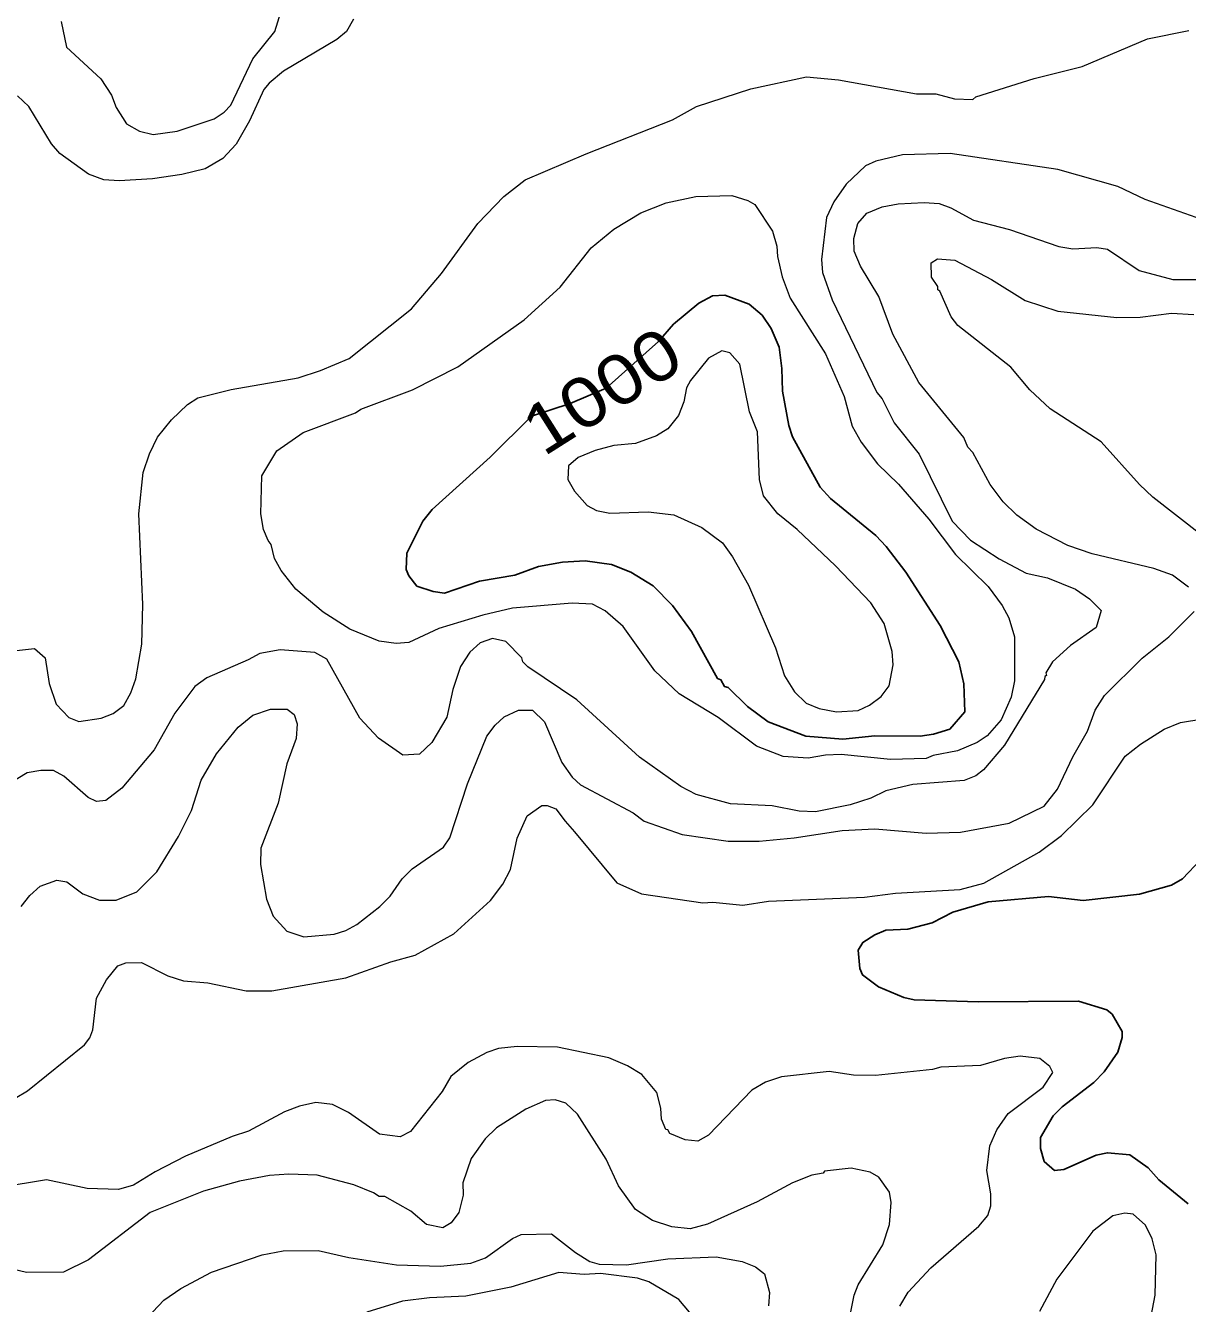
# Model space of a CAD drawing. Extents: x 447.8 to 473.9, y 7733.1 to 7760.8.
# Drawn here: x 470.223 to 472.092, y 7743.202 to 7745.257 of the extents above; entities that cross this region are included whole.
import ezdxf
from ezdxf.enums import TextEntityAlignment as Align

# ---------------------------------------------------------------- set-up
doc = ezdxf.new("R2010")
doc.units = 0
doc.header["$LTSCALE"] = 0.032
doc.layers.add('1', color=7, linetype='Continuous', lineweight=25)
doc.layers.add('2', color=7, linetype='Continuous', lineweight=13)
doc.layers.add('61', color=7, linetype='Continuous')

msp = doc.modelspace()

# ---------------------------------------------------------------- linework, layer by layer
at = {"layer": '1'}
msp.add_lwpolyline([(471.7242, 7744.234), (471.6939, 7744.2921), (471.639, 7744.3783), (471.6075, 7744.4194), (471.5904, 7744.437), (471.5177, 7744.4964), (471.5009, 7744.515), (471.4567, 7744.5957), (471.4506, 7744.6138), (471.4405, 7744.6694), (471.4396, 7744.7054), (471.4349, 7744.74), (471.4224, 7744.7701), (471.4076, 7744.7916), (471.387, 7744.809), (471.3479, 7744.8235), (471.3279, 7744.8226), (471.3057, 7744.8106), (471.2652, 7744.7772), (471.2409, 7744.7491), (471.1567, 7744.6741), (471.099, 7744.6493), (471.0366, 7744.6292), (470.9703, 7744.5628), (470.8767, 7744.4788), (470.8616, 7744.4602), (470.8361, 7744.4084), (470.8348, 7744.3826), (470.8391, 7744.372), (470.8524, 7744.3557), (470.8784, 7744.347), (470.8967, 7744.3444), (470.9527, 7744.3636), (471.0096, 7744.3732), (471.0481, 7744.3869), (471.0866, 7744.3941), (471.1231, 7744.3964), (471.1652, 7744.3905), (471.1965, 7744.3782), (471.2323, 7744.3561), (471.2636, 7744.3242), (471.2943, 7744.2827), (471.336, 7744.207), (471.3414, 7744.2051), (471.3471, 7744.1944), (471.3531, 7744.1927), (471.3839, 7744.1621), (471.4173, 7744.1372), (471.4781, 7744.1141), (471.5376, 7744.1095), (471.5892, 7744.115), (471.6621, 7744.1143), (471.6835, 7744.1172), (471.7095, 7744.1254), (471.7339, 7744.1535), (471.7324, 7744.1986)], close=True, dxfattribs=at)
for points in [[(471.7555, 7743.6871), (471.6525, 7743.6902), (471.6358, 7743.6939), (471.5948, 7743.7109), (471.5691, 7743.7301), (471.5647, 7743.7403), (471.5623, 7743.7699), (471.5697, 7743.7824), (471.5889, 7743.7949), (471.6065, 7743.8021), (471.6422, 7743.804), (471.6812, 7743.8138), (471.7143, 7743.8312), (471.7715, 7743.848), (471.8682, 7743.8561), (471.9243, 7743.8498), (472.0148, 7743.8602), (472.0666, 7743.8744), (472.0839, 7743.8848), (472.1136, 7743.9161)], [(471.9871, 7743.6293), (471.9871, 7743.6394), (471.9708, 7743.6671), (471.9623, 7743.6742), (471.9166, 7743.6878), (471.7555, 7743.6871)], [(472.093, 7743.3622), (472.0459, 7743.4006), (472.0289, 7743.4199), (471.9992, 7743.4409), (471.9631, 7743.4441), (471.9452, 7743.44), (471.8929, 7743.4171), (471.878, 7743.4155), (471.8614, 7743.4301), (471.8558, 7743.4508), (471.8558, 7743.4686), (471.8761, 7743.5035), (471.8904, 7743.5182), (471.9412, 7743.5569), (471.9579, 7743.5745), (471.9799, 7743.6061), (471.9871, 7743.6293)]]:
    msp.add_lwpolyline(points, dxfattribs=at)
at = {"layer": '2'}
for points in [[(470.28, 7745.2639), (470.2883, 7745.2227), (470.3436, 7745.1718), (470.3609, 7745.1454), (470.3686, 7745.1253), (470.385, 7745.0993), (470.4062, 7745.0876), (470.4279, 7745.0819), (470.4663, 7745.0872), (470.526, 7745.1072), (470.5424, 7745.1181), (470.5529, 7745.1291), (470.5881, 7745.204), (470.6239, 7745.2475), (470.6333, 7745.2789)], [(470.7502, 7745.2674), (470.7389, 7745.2476), (470.7236, 7745.2347), (470.6376, 7745.1838), (470.6146, 7745.1649), (470.6062, 7745.1543), (470.5828, 7745.1043), (470.5615, 7745.0664), (470.5402, 7745.0432), (470.5115, 7745.027), (470.4741, 7745.0177), (470.4266, 7745.0106), (470.3731, 7745.0073), (470.3483, 7745.0094)], [(470.4, 7744.2064), (470.4096, 7744.2625), (470.4113, 7744.3262), (470.4049, 7744.4717), (470.4121, 7744.5386), (470.422, 7744.5682), (470.435, 7744.5954), (470.4575, 7744.6231), (470.4832, 7744.6479), (470.5, 7744.6585), (470.5533, 7744.672), (470.661, 7744.6906), (470.6969, 7744.7023), (470.7434, 7744.722), (470.8435, 7744.8015), (470.8916, 7744.8584), (470.9505, 7744.9389), (470.9921, 7744.9821), (471.0266, 7745.0094), (471.1244, 7745.0512), (471.2635, 7745.1056), (471.302, 7745.1271), (471.3893, 7745.1555), (471.4789, 7745.1747), (471.5305, 7745.1699), (471.6562, 7745.1476), (471.687, 7745.1475), (471.7173, 7745.1392), (471.7466, 7745.1383), (471.7513, 7745.1427), (471.8456, 7745.1719), (471.9224, 7745.1914), (472.0275, 7745.2358), (472.0942, 7745.2493)], [(470.3483, 7745.0094), (470.3241, 7745.018), (470.278, 7745.0515), (470.2646, 7745.0671), (470.2279, 7745.1272), (470.2097, 7745.1444)], [(472.115, 7744.9453), (472.0237, 7744.9777), (471.9798, 7744.9982), (471.8832, 7745.0256), (471.7101, 7745.0513), (471.6337, 7745.0496), (471.5907, 7745.0389), (471.5742, 7745.0319), (471.543, 7745.0022), (471.5232, 7744.9738), (471.5112, 7744.9488), (471.5031, 7744.8811), (471.5048, 7744.8599), (471.5205, 7744.8159), (471.5924, 7744.6672), (471.6007, 7744.657), (471.6202, 7744.6182), (471.6605, 7744.5681), (471.7137, 7744.46), (471.7428, 7744.4293), (471.7889, 7744.3993), (471.8326, 7744.3767), (471.8666, 7744.3692), (471.9118, 7744.3507), (471.9345, 7744.3353), (471.9533, 7744.3162), (471.9452, 7744.289), (471.9038, 7744.26), (471.875, 7744.2337), (471.864, 7744.2159), (471.8653, 7744.2119), (471.8623, 7744.2103), (471.8619, 7744.2055), (471.7975, 7744.0996), (471.7641, 7744.0603), (471.7515, 7744.0502), (471.7329, 7744.0431), (471.6502, 7744.0365), (471.6067, 7744.0265), (471.5828, 7744.0147), (471.5492, 7744.0036), (471.4938, 7743.9925), (471.4672, 7743.9937), (471.4241, 7744.0021), (471.3568, 7744.0053), (471.3013, 7744.0204)], [(472.0937, 7744.354), (472.0681, 7744.3732), (472.0381, 7744.3837), (471.9385, 7744.4074), (471.8995, 7744.4209), (471.8488, 7744.4473), (471.8173, 7744.4695), (471.7953, 7744.4913), (471.7745, 7744.5189), (471.7467, 7744.5704), (471.7384, 7744.579), (471.7323, 7744.5949), (471.66, 7744.6829), (471.6182, 7744.761), (471.5956, 7744.8214), (471.5662, 7744.8704), (471.556, 7744.8943), (471.5555, 7744.9146), (471.5617, 7744.939), (471.5759, 7744.9555), (471.6009, 7744.9659), (471.6267, 7744.9704), (471.6686, 7744.9728), (471.6925, 7744.971), (471.7114, 7744.964), (471.7477, 7744.9442), (471.8059, 7744.9291), (471.8851, 7744.9021), (471.9076, 7744.8983), (471.9462, 7744.9005), (471.9631, 7744.8974), (472.0143, 7744.8635), (472.0686, 7744.8486), (472.1159, 7744.8486)], [(472.1141, 7744.438), (472.0363, 7744.4988), (472.0148, 7744.5188), (471.9534, 7744.5879), (471.8712, 7744.6407), (471.8383, 7744.6711), (471.8079, 7744.708), (471.7228, 7744.7746), (471.7121, 7744.7887), (471.6937, 7744.8299), (471.6906, 7744.8321), (471.6905, 7744.8378), (471.6804, 7744.8524), (471.6794, 7744.8754), (471.69, 7744.8822), (471.7178, 7744.8798), (471.7768, 7744.8486), (471.8308, 7744.8152), (471.8833, 7744.798), (471.9784, 7744.7877), (472.0157, 7744.7884), (472.0666, 7744.7948), (472.1023, 7744.7924)], [(470.6703, 7743.7913), (470.719, 7743.796), (470.7377, 7743.8014), (470.7554, 7743.8114), (470.7926, 7743.84), (470.8094, 7743.8567), (470.8286, 7743.8848), (470.8444, 7743.9006), (470.8953, 7743.9355), (470.9055, 7743.9509), (470.9336, 7744.0375), (470.965, 7744.114), (470.9783, 7744.1322), (470.9929, 7744.1451), (471.0157, 7744.1559), (471.0382, 7744.1558), (471.0574, 7744.1371), (471.0853, 7744.0721), (471.1018, 7744.0483), (471.1156, 7744.0361), (471.2, 7743.9908), (471.2179, 7743.9777), (471.2788, 7743.9563), (471.3528, 7743.9452), (471.4027, 7743.9452), (471.4594, 7743.9507), (471.5363, 7743.9627), (471.5889, 7743.9652), (471.6718, 7743.958), (471.727, 7743.9599), (471.8051, 7743.9742), (471.8617, 7744.0017), (471.8827, 7744.029), (471.9075, 7744.0808), (471.9314, 7744.1222), (471.9435, 7744.1562), (471.9584, 7744.1798), (472.019, 7744.2399), (472.0622, 7744.2741), (472.1026, 7744.315)], [(471.0225, 7744.234), (471.0212, 7744.2402), (470.9955, 7744.2667), (470.9739, 7744.2715), (470.9538, 7744.2646), (470.9372, 7744.2496), (470.9226, 7744.2263), (470.91, 7744.1895), (470.9005, 7744.1446), (470.8763, 7744.1041), (470.8563, 7744.0853), (470.8298, 7744.0837), (470.7907, 7744.1108), (470.7604, 7744.1433), (470.7073, 7744.2381), (470.6878, 7744.2488), (470.6322, 7744.2529), (470.5993, 7744.2474), (470.5809, 7744.2368), (470.5141, 7744.2082), (470.4952, 7744.1941), (470.4629, 7744.151), (470.4293, 7744.0923), (470.3773, 7744.0307), (470.3517, 7744.0108), (470.3367, 7744.0093), (470.3233, 7744.0156), (470.2841, 7744.0499), (470.2677, 7744.0589), (470.2474, 7744.0589), (470.2252, 7744.0551), (470.1795, 7744.0278)], [(470.208, 7744.2522), (470.237, 7744.2553), (470.254, 7744.24), (470.2604, 7744.1991), (470.2721, 7744.1659), (470.2924, 7744.1441), (470.3085, 7744.1378)], [(471.3013, 7744.0204), (471.2767, 7744.0335), (471.2104, 7744.0807), (471.1097, 7744.1726), (471.0308, 7744.2257), (471.0225, 7744.234)], [(470.3085, 7744.1378), (470.3445, 7744.1433), (470.3634, 7744.1507), (470.3806, 7744.1637), (470.3919, 7744.1838), (470.4, 7744.2064)], [(470.2155, 7743.8403), (470.2296, 7743.858), (470.2462, 7743.8727), (470.2731, 7743.8826), (470.2888, 7743.8801), (470.3149, 7743.8606), (470.3417, 7743.8506), (470.3682, 7743.8506), (470.4014, 7743.8641), (470.4337, 7743.8962), (470.4687, 7743.9531), (470.4897, 7743.9946), (470.5053, 7744.0435), (470.53, 7744.0857), (470.5649, 7744.1285), (470.5885, 7744.1478), (470.6165, 7744.1577), (470.6436, 7744.1575), (470.655, 7744.1492), (470.6597, 7744.1343), (470.6582, 7744.1105), (470.6429, 7744.0699), (470.6293, 7744.0063), (470.6013, 7743.9342)], [(470.3527, 7743.7223), (470.3709, 7743.7446), (470.3837, 7743.7494), (470.4093, 7743.7503), (470.4516, 7743.7286), (470.4767, 7743.7208), (470.5158, 7743.7175), (470.5777, 7743.7048), (470.6187, 7743.7047), (470.7377, 7743.7257), (470.8101, 7743.751), (470.8496, 7743.7618), (470.9116, 7743.7964), (470.9707, 7743.8497), (470.9904, 7743.8764), (471.0027, 7743.8999), (471.0137, 7743.9503), (471.0296, 7743.986), (471.0531, 7744.0027), (471.0618, 7744.0028), (471.0756, 7743.9972), (471.091, 7743.9773), (471.1058, 7743.9602), (471.1739, 7743.8784), (471.2135, 7743.8608), (471.3125, 7743.846), (471.3282, 7743.8473), (471.3766, 7743.8425), (471.418, 7743.8489), (471.5726, 7743.8554), (471.6225, 7743.8617), (471.7265, 7743.8675), (471.7646, 7743.878), (471.8535, 7743.9279), (471.8891, 7743.9545), (471.9396, 7744.0037), (471.992, 7744.0822), (472.0163, 7744.1016), (472.0546, 7744.1255), (472.0808, 7744.1361), (472.1559, 7744.1487)], [(470.6013, 7743.9342), (470.6005, 7743.9079), (470.6101, 7743.8518), (470.6211, 7743.8249), (470.6429, 7743.8006), (470.6703, 7743.7913)], [(470.2256, 7743.5437), (470.3177, 7743.6178), (470.3261, 7743.6291), (470.3311, 7743.6421), (470.3368, 7743.693), (470.3527, 7743.7223)], [(471.6292, 7743.1973), (471.6427, 7743.22), (471.6793, 7743.259), (471.7561, 7743.3261), (471.771, 7743.3432), (471.7756, 7743.3589), (471.7755, 7743.378), (471.7692, 7743.4154), (471.7742, 7743.4552), (471.7855, 7743.4809), (471.8035, 7743.5072), (471.8599, 7743.5494), (471.8755, 7743.5735), (471.8708, 7743.583), (471.8544, 7743.5958), (471.8229, 7743.5996), (471.7977, 7743.5956), (471.7592, 7743.5844), (471.6954, 7743.582), (471.6818, 7743.578), (471.5899, 7743.5682), (471.5547, 7743.5692), (471.5155, 7743.5748), (471.4386, 7743.566), (471.4129, 7743.5578), (471.3909, 7743.5447), (471.3213, 7743.4725), (471.3045, 7743.4628), (471.2837, 7743.4647), (471.2591, 7743.4753), (471.2561, 7743.4808), (471.2529, 7743.4814), (471.2459, 7743.4984), (471.2449, 7743.5159), (471.2384, 7743.5411), (471.2143, 7743.5699), (471.1911, 7743.5841), (471.161, 7743.5966), (471.0785, 7743.6141), (471.0133, 7743.6149), (470.9833, 7743.6117), (470.9646, 7743.6053), (470.9346, 7743.5891), (470.9067, 7743.5668), (470.8927, 7743.5429), (470.8419, 7743.4783), (470.8254, 7743.47), (470.7922, 7743.4743), (470.7422, 7743.5087), (470.7162, 7743.5218), (470.6899, 7743.5251), (470.6633, 7743.5192), (470.6392, 7743.5101), (470.5815, 7743.4788), (470.5552, 7743.4705), (470.4799, 7743.4384), (470.4314, 7743.4137), (470.3964, 7743.3918), (470.3724, 7743.3853), (470.3218, 7743.3864), (470.2561, 7743.4008), (470.1811, 7743.3881)], [(471.6128, 7743.3809), (471.5952, 7743.4048), (471.5817, 7743.4127), (471.5512, 7743.4194), (471.5082, 7743.4145), (471.5061, 7743.4115), (471.4876, 7743.408), (471.4563, 7743.3959), (471.3995, 7743.3651), (471.3196, 7743.3293), (471.2921, 7743.3216), (471.2622, 7743.3248), (471.2313, 7743.3354), (471.204, 7743.3527), (471.1765, 7743.3911), (471.1566, 7743.434), (471.1108, 7743.5062), (471.092, 7743.5238), (471.0746, 7743.5291), (471.0592, 7743.5284), (471.0277, 7743.5145), (470.9803, 7743.4842), (470.9621, 7743.4666), (470.9393, 7743.4347), (470.9259, 7743.3955), (470.9265, 7743.3761), (470.9199, 7743.3481), (470.9076, 7743.3313), (470.8941, 7743.3233), (470.8679, 7743.3289), (470.8427, 7743.3502), (470.8005, 7743.3736), (470.7916, 7743.3737), (470.7826, 7743.3798), (470.7507, 7743.3924), (470.6918, 7743.4081), (470.6461, 7743.4098), (470.6151, 7743.4074), (470.567, 7743.3985), (470.5091, 7743.3824), (470.4231, 7743.3482), (470.3241, 7743.272), (470.2836, 7743.2523), (470.224, 7743.2513), (470.1646, 7743.2654)], [(470.1862, 7743.5199), (470.2256, 7743.5437)], [(471.5558, 7743.2151), (471.5624, 7743.2315), (471.6017, 7743.2959), (471.6126, 7743.329), (471.6153, 7743.364), (471.6128, 7743.3809)], [(472.0416, 7743.2798), (472.0352, 7743.3055), (472.0245, 7743.3279), (472.0049, 7743.3455), (471.9912, 7743.3471), (471.9717, 7743.3426), (471.9396, 7743.3181), (471.8817, 7743.2407), (471.8541, 7743.1888)], [(470.4094, 7743.169), (470.4452, 7743.2069), (470.4727, 7743.2256), (470.5219, 7743.2518), (470.6033, 7743.2797), (470.6373, 7743.2862), (470.6934, 7743.287), (470.7428, 7743.2759), (470.8194, 7743.2639), (470.8904, 7743.2618), (470.9392, 7743.2668), (470.9624, 7743.2749), (471.0058, 7743.3064), (471.0198, 7743.3128), (471.0687, 7743.3139), (471.1073, 7743.2839), (471.1307, 7743.2693), (471.1455, 7743.2647), (471.1895, 7743.2639), (471.2558, 7743.2734), (471.3337, 7743.2766), (471.3754, 7743.2692), (471.3972, 7743.2606), (471.4114, 7743.2495), (471.4195, 7743.2196), (471.418, 7743.1981)], [(472.0434, 7743.023), (472.0305, 7743.049), (472.0258, 7743.0961), (472.0257, 7743.1391), (472.04, 7743.215), (472.0416, 7743.2798)], [(471.291, 7743.1875), (471.2739, 7743.2083), (471.2255, 7743.2366), (471.2073, 7743.2423), (471.1475, 7743.2501), (471.1214, 7743.2485), (471.0806, 7743.2517), (471.0036, 7743.2279), (470.931, 7743.2134), (470.8726, 7743.2109), (470.8289, 7743.2052), (470.7716, 7743.1876)], [(471.5423, 7743.1486), (471.5558, 7743.2151)]]:
    msp.add_lwpolyline(points, dxfattribs=at)
for points in [[(471.3846, 7744.9758), (471.3958, 7744.9692), (471.4243, 7744.9266), (471.4316, 7744.9022), (471.4325, 7744.8856), (471.4398, 7744.8532), (471.4527, 7744.8186), (471.5097, 7744.7293), (471.5395, 7744.6607), (471.5525, 7744.6127), (471.5668, 7744.5869), (471.5935, 7744.5525), (471.627, 7744.5194), (471.6759, 7744.4632), (471.7188, 7744.4066), (471.7713, 7744.355), (471.7939, 7744.3243), (471.8047, 7744.3044), (471.814, 7744.2738), (471.814, 7744.2032), (471.8085, 7744.1769), (471.7921, 7744.1405), (471.7695, 7744.115), (471.7536, 7744.104), (471.7221, 7744.0906), (471.6829, 7744.0831), (471.6718, 7744.0783), (471.6141, 7744.0767), (471.5349, 7744.0847), (471.5098, 7744.0839), (471.4816, 7744.0791), (471.4418, 7744.0815), (471.3984, 7744.0979), (471.3368, 7744.1441), (471.2744, 7744.1823), (471.2349, 7744.2196), (471.1841, 7744.2904), (471.1549, 7744.3156), (471.1349, 7744.3264), (471.1019, 7744.3283), (471.006, 7744.3203), (470.9582, 7744.3091), (470.8877, 7744.2875), (470.839, 7744.2649), (470.8189, 7744.2634), (470.7915, 7744.2673), (470.7445, 7744.2863), (470.7014, 7744.3138), (470.6573, 7744.3506), (470.634, 7744.3807), (470.623, 7744.4002), (470.6179, 7744.4227), (470.6127, 7744.4289), (470.6057, 7744.4469), (470.6009, 7744.4721), (470.6028, 7744.5332), (470.6271, 7744.573), (470.6695, 7744.6029), (470.7537, 7744.6343), (470.7618, 7744.6402), (470.8451, 7744.6711), (470.918, 7744.7084), (471.025, 7744.7842), (471.0827, 7744.8363), (471.1324, 7744.8996), (471.169, 7744.9297), (471.2123, 7744.956), (471.2532, 7744.972), (471.301, 7744.9824), (471.3587, 7744.984)], [(471.4004, 7744.604), (471.3876, 7744.6357), (471.3716, 7744.7127), (471.3555, 7744.7307), (471.3428, 7744.7339), (471.3216, 7744.7224), (471.2924, 7744.6861), (471.2862, 7744.6746), (471.2816, 7744.6518), (471.2731, 7744.6301), (471.2559, 7744.6087), (471.2375, 7744.5971), (471.2039, 7744.5851), (471.1692, 7744.5816), (471.1391, 7744.5739), (471.1119, 7744.5623), (471.0961, 7744.5489), (471.0952, 7744.5269), (471.1058, 7744.5084), (471.1264, 7744.4855), (471.1414, 7744.4772), (471.1624, 7744.4727), (471.2244, 7744.475), (471.2654, 7744.4702), (471.3106, 7744.4501), (471.3437, 7744.4251), (471.3599, 7744.4026), (471.3858, 7744.3574), (471.4291, 7744.2564), (471.4436, 7744.2115), (471.4599, 7744.1856), (471.4787, 7744.1675), (471.4992, 7744.1585), (471.5275, 7744.1536), (471.562, 7744.1556), (471.5802, 7744.1641), (471.599, 7744.1782), (471.6119, 7744.1953), (471.6184, 7744.2289), (471.6169, 7744.2506), (471.6043, 7744.2956), (471.5828, 7744.3286), (471.5255, 7744.3883), (471.4639, 7744.4469), (471.433, 7744.4721), (471.4099, 7744.5008), (471.4037, 7744.5271)]]:
    msp.add_lwpolyline(points, close=True, dxfattribs=at)

# ---------------------------------------------------------------- texts
at = {"layer": '61', "width": 1.15}
msp.add_text('1000', height=0.08, rotation=32.386, dxfattribs=at).set_placement((471.1714, 7744.6361), align=Align.CENTER)

doc.saveas('drawing.dxf')
